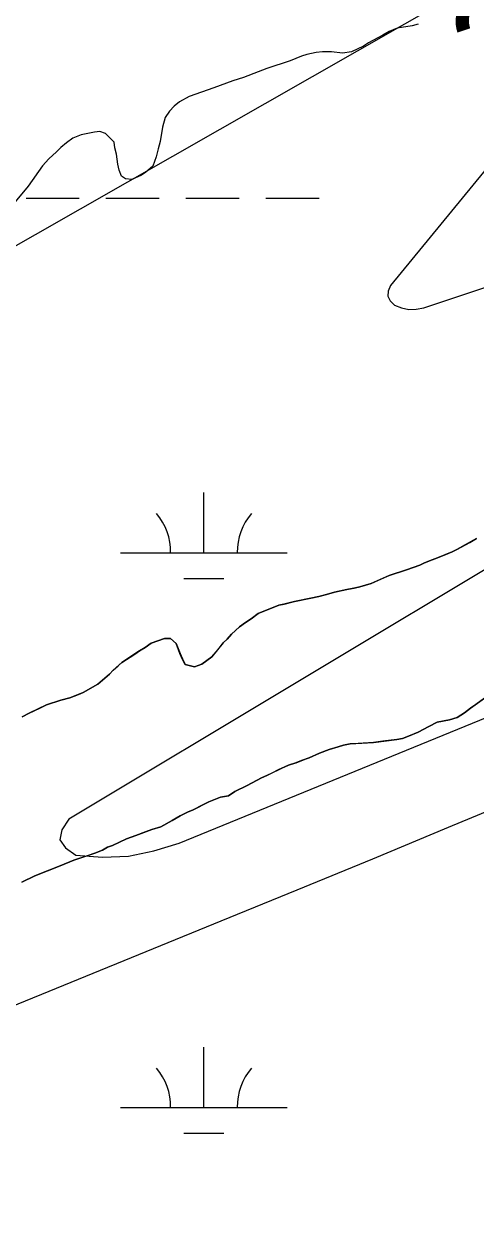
# Model space of a CAD drawing. Extents: x 3177185 to 3215018, y 812988 to 838321.
# Drawn here: x 3200651 to 3200923, y 827913 to 828636 of the extents above; entities that cross this region are included whole.
import ezdxf

# ---------------------------------------------------------------- set-up
doc = ezdxf.new("R2010")
doc.units = 0
for name, color, linetype in [('V-RIVR-RANG', 7, 'Continuous'), ('V-SITE-VEGE', 7, 'Continuous'), ('V-TOPO-MINR', 7, 'Continuous'), ('V-TOPO-SHOR', 7, 'Continuous'), ('V-WETL-SWMP', 7, 'Continuous')]:
    doc.layers.add(name, color=color, linetype=linetype)

msp = doc.modelspace()

# ---------------------------------------------------------------- linework, layer by layer
at = {"layer": 'V-SITE-VEGE'}
for points in [[(3200923.2, 828327.23), (3200911.44, 828320.76), (3200908.58, 828319.35), (3200899.7, 828315.71), (3200896.55, 828314.59), (3200891.97, 828312.63), (3200889.1, 828311.22), (3200881.09, 828308.43), (3200870.78, 828305.09), (3200859.9, 828300.32), (3200853.03, 828298.37), (3200849.6, 828297.54), (3200845.31, 828296.72), (3200837.88, 828295.06), (3200833.01, 828293.67), (3200828.44, 828292.57), (3200823.58, 828291.46), (3200813.85, 828289.54), (3200807.56, 828287.87), (3200804.42, 828287.33), (3200792.1, 828282.28), (3200787.8, 828279.18), (3200784.35, 828276.92), (3200780.91, 828274.38), (3200776.02, 828269.84), (3200773.43, 828267.01), (3200771.12, 828264.74), (3200764.21, 828256.23), (3200758.19, 828252), (3200753.89, 828250.32), (3200748.19, 828251.79), (3200746.5, 828255.23), (3200745.1, 828258.38), (3200742.86, 828264.39), (3200739.46, 828267.27), (3200735.75, 828267.3), (3200727.73, 828264.51), (3200724.29, 828261.96), (3200720.85, 828259.99), (3200710.23, 828252.94), (3200705.06, 828248.41), (3200702.75, 828245.86), (3200695.85, 828239.92), (3200686.97, 828234.84), (3200678.95, 828231.77), (3200673.51, 828230.38), (3200664.93, 828227.59), (3200654.61, 828222.54), (3200650.31, 828220.28)], [(3200774.23, 828172.99), (3200777.96, 828175.53), (3200785.41, 828179.18), (3200794.01, 828183.68), (3200797.16, 828185.08), (3200804.04, 828188.46), (3200810.34, 828191.27), (3200814.63, 828192.66), (3200818.07, 828194.06), (3200822.65, 828195.74), (3200828.95, 828198.54), (3200834.68, 828200.78), (3200840.11, 828202.45), (3200843.26, 828203.29), (3200847.26, 828204.11), (3200861.26, 828204.86), (3200875.26, 828206.75), (3200878.69, 828207.3), (3200882.41, 828208.7), (3200888.14, 828211.22), (3200894.45, 828214.6), (3200899.6, 828217.13), (3200907.04, 828218.5), (3200911.62, 828219.89), (3200915.92, 828222.71), (3200919.65, 828225.54), (3200927.98, 828231.47)], [(3200650.21, 828121.13), (3200657.95, 828125.06), (3200673.13, 828130.94), (3200681.43, 828134.31), (3200694.03, 828138.49), (3200698.61, 828140.45), (3200701.48, 828142.15), (3200704.63, 828143.26), (3200712.93, 828147.19), (3200718.66, 828149.15), (3200728.11, 828152.79), (3200733.54, 828154.46), (3200740.43, 828158.11), (3200745.3, 828160.93), (3200749.6, 828163.18), (3200753.04, 828164.58), (3200762.49, 828169.36), (3200769.37, 828172.17), (3200774.23, 828172.99)]]:
    msp.add_lwpolyline(points, dxfattribs=at)
at = {"layer": 'V-TOPO-MINR'}
for points in [[(3201463.96, 828838.97), (3201385.07, 828817.53), (3201052.67, 828721.21), (3201029.33, 828713.54), (3201006.44, 828704.8), (3200984.22, 828694.47), (3200962.46, 828683.06), (3200436.11, 828383.1), (3200350.56, 828331.43), (3200266.93, 828276.97), (3200186.17, 828218.34), (3200107.33, 828156.93)], [(3201018.05, 828657.62), (3200871.55, 828479.06), (3200870.17, 828475.69), (3200869.93, 828472.55), (3200871.36, 828469.75), (3200873.93, 828467.17), (3200878.21, 828465.55), (3200882.54, 828464.64), (3200886.97, 828464.81), (3200891.45, 828465.7), (3201041.47, 828515.55), (3201062.68, 828523.17), (3201083.61, 828531.46), (3201104.12, 828540.73), (3201124.35, 828550.68), (3201289.78, 828636.99)], [(3201703.01, 828606.11), (3201171.68, 828442.1), (3201150.74, 828434.8), (3201130.24, 828426.53), (3201110.38, 828416.8), (3201090.96, 828406.1), (3200678.42, 828158.94), (3200674.17, 828152.5), (3200672.95, 828146.66)], [(3200672.95, 828146.66), (3200676.28, 828141.71), (3200682.64, 828137.35), (3200698.49, 828136.22), (3200714.14, 828136.79), (3200729.49, 828139.88), (3200744.64, 828144.65), (3201109.08, 828293.44), (3201143.02, 828307.46), (3201176.87, 828321.66), (3201210.61, 828336.14), (3201244.27, 828350.81), (3201710.61, 828556.31)], [(3200044.49, 827952.99), (3200195.38, 827912.63), (3200293.36, 827929.57), (3200348.25, 827940.91), (3200402.47, 827954.57), (3200455.69, 827971.72), (3200508.24, 827991.19), (3200769.92, 828097.91), (3200815.44, 828116.54), (3200860.92, 828135.25), (3200906.36, 828154.07), (3200951.76, 828172.96), (3200964.26, 828178.18), (3201003.66, 828193.76), (3201043.4, 828208.34), (3201083.67, 828221.4), (3201124.29, 828233.45), (3201152.78, 828241.32), (3201179.43, 828248.6), (3201206.11, 828255.77), (3201232.84, 828262.78), (3201259.59, 828269.68), (3201546.43, 828342.75)]]:
    msp.add_lwpolyline(points, dxfattribs=at)
at = {"layer": 'V-TOPO-SHOR'}
for points in [[(3200720.85, 828259.99), (3200724.29, 828261.96), (3200727.73, 828264.51), (3200731.74, 828265.9), (3200735.75, 828267.3), (3200739.46, 828267.27), (3200742.86, 828264.39), (3200745.1, 828258.38), (3200746.5, 828255.23), (3200748.19, 828251.79), (3200753.89, 828250.32), (3200758.18, 828252), (3200764.21, 828256.23), (3200767.96, 828260.77), (3200771.13, 828264.74), (3200773.43, 828267.01), (3200776.02, 828269.84), (3200780.91, 828274.37), (3200784.35, 828276.92), (3200787.8, 828279.17), (3200792.1, 828282.28), (3200798.12, 828284.8), (3200804.42, 828287.33), (3200807.56, 828287.87), (3200813.85, 828289.54), (3200823.58, 828291.46), (3200828.44, 828292.56), (3200833.01, 828293.67), (3200837.88, 828295.06), (3200845.31, 828296.72), (3200849.6, 828297.54), (3200853.03, 828298.37), (3200859.9, 828300.32), (3200866.2, 828303.12), (3200870.78, 828305.09), (3200881.09, 828308.43), (3200885.09, 828309.83), (3200889.1, 828311.22), (3200891.97, 828312.63), (3200896.55, 828314.59), (3200899.7, 828315.71), (3200903.71, 828317.39), (3200908.58, 828319.35), (3200911.44, 828320.76), (3200919.18, 828324.98), (3200923.2, 828327.23)], [(3200650.31, 828220.28), (3200654.61, 828222.54), (3200660.92, 828225.62), (3200664.93, 828227.59), (3200673.51, 828230.38), (3200678.95, 828231.77), (3200684.1, 828233.72), (3200686.97, 828234.84), (3200695.85, 828239.92), (3200702.75, 828245.86), (3200705.06, 828248.41), (3200707.93, 828250.96), (3200710.23, 828252.94), (3200717.98, 828258.02), (3200720.85, 828259.99)], [(3200927.98, 828231.47), (3200922.81, 828227.79), (3200919.65, 828225.54), (3200915.92, 828222.71), (3200911.62, 828219.89), (3200907.04, 828218.5), (3200899.6, 828217.13), (3200894.45, 828214.6), (3200888.14, 828211.22), (3200882.41, 828208.7), (3200878.69, 828207.3), (3200875.26, 828206.75), (3200866.97, 828205.67), (3200861.26, 828204.86), (3200856.69, 828204.61), (3200852.12, 828204.36), (3200847.26, 828204.11), (3200843.26, 828203.29), (3200840.11, 828202.45), (3200834.68, 828200.78), (3200828.95, 828198.54), (3200822.65, 828195.74), (3200818.07, 828194.06), (3200814.63, 828192.66), (3200810.34, 828191.26), (3200804.04, 828188.46), (3200800.6, 828186.77), (3200797.16, 828185.08), (3200794.01, 828183.68), (3200785.41, 828179.18), (3200777.96, 828175.53), (3200774.23, 828172.99), (3200769.37, 828172.17), (3200762.49, 828169.36), (3200758.48, 828167.4), (3200753.04, 828164.58), (3200749.6, 828163.18), (3200745.3, 828160.93), (3200740.43, 828158.11), (3200733.54, 828154.46), (3200728.11, 828152.79), (3200724.39, 828151.39), (3200718.66, 828149.15), (3200712.93, 828147.19), (3200704.63, 828143.26), (3200701.48, 828142.15), (3200698.61, 828140.45), (3200694.03, 828138.49), (3200690.02, 828137.09), (3200681.43, 828134.31), (3200673.13, 828130.94), (3200666.54, 828128.43), (3200657.95, 828125.06), (3200650.21, 828121.13)]]:
    msp.add_lwpolyline(points, dxfattribs=at)
at = {"layer": 'V-WETL-SWMP'}
for p, q in [((3200888.18, 828635.81), (3200884.46, 828634.7)), ((3200867.01, 828629.13), (3200858.41, 828624.62)), ((3200870.73, 828631.38), (3200867.01, 828629.13)), ((3200875.6, 828633.34), (3200870.73, 828631.38)), ((3200884.46, 828634.7), (3200875.6, 828633.34)), ((3200855.25, 828622.65), (3200848.09, 828619.28)), ((3200858.41, 828624.62), (3200855.25, 828622.65)), ((3200811.22, 828613.85), (3200797.2, 828609.11)), ((3200818.09, 828616.66), (3200811.22, 828613.85)), ((3200821.24, 828617.49), (3200818.09, 828616.66)), ((3200826.96, 828618.87), (3200821.24, 828617.49)), ((3200830.67, 828619.13), (3200826.96, 828618.87)), ((3200836.1, 828619.09), (3200830.67, 828619.13)), ((3200842.66, 828618.46), (3200836.1, 828619.09)), ((3200848.09, 828619.28), (3200842.66, 828618.46)), ((3200792.04, 828607.15), (3200783.17, 828603.79)), ((3200797.2, 828609.11), (3200792.04, 828607.15)), ((3200776.87, 828601.84), (3200765.42, 828597.65)), ((3200783.17, 828603.79), (3200776.87, 828601.84)), ((3200750.53, 828592.34), (3200744.8, 828589.24)), ((3200765.42, 828597.65), (3200750.53, 828592.34)), ((3200741.64, 828586.7), (3200738.76, 828583.58)), ((3200744.8, 828589.24), (3200741.64, 828586.7)), ((3200736.16, 828579.89), (3200734.69, 828573.91)), ((3200738.76, 828583.58), (3200736.16, 828579.89)), ((3200693.85, 828571.08), (3200685.84, 828569.43)), ((3200696.99, 828571.34), (3200693.85, 828571.08)), ((3200700.4, 828570.17), (3200696.99, 828571.34)), ((3200734.69, 828573.91), (3200733.2, 828565.35)), ((3200676.95, 828564.64), (3200673.51, 828561.81)), ((3200680.69, 828567.47), (3200676.95, 828564.64)), ((3200685.84, 828569.43), (3200680.69, 828567.47)), ((3200705.5, 828564.99), (3200700.4, 828570.17)), ((3200706.05, 828561.56), (3200705.5, 828564.99)), ((3200733.2, 828565.35), (3200732.02, 828561.08)), ((3200670.92, 828559.27), (3200666.32, 828555.02)), ((3200673.51, 828561.81), (3200670.92, 828559.27)), ((3200706.88, 828557.85), (3200706.05, 828561.56)), ((3200707.69, 828551.85), (3200706.88, 828557.85)), ((3200730.84, 828556.24), (3200728.8, 828550.54)), ((3200732.02, 828561.08), (3200730.84, 828556.24)), ((3200662.57, 828550.77), (3200653.91, 828538.56)), ((3200666.32, 828555.02), (3200662.57, 828550.77)), ((3200708.51, 828548.13), (3200707.69, 828551.85)), ((3200728.8, 828550.54), (3200724.49, 828546.86)), ((3200709.91, 828544.69), (3200708.51, 828548.13)), ((3200712.47, 828542.96), (3200709.91, 828544.69)), ((3200716.18, 828542.65), (3200712.47, 828542.96)), ((3200721.91, 828545.17), (3200716.18, 828542.65)), ((3200724.49, 828546.86), (3200721.91, 828545.17)), ((3200653.91, 828538.56), (3200646.13, 828529.2)), ((3200652.63, 828531.41), (3200684.63, 828531.41)), ((3200700.63, 828531.41), (3200732.63, 828531.41)), ((3200748.63, 828531.41), (3200780.63, 828531.41)), ((3200796.63, 828531.41), (3200828.63, 828531.41)), ((3200759.47, 828318.8), (3200759.47, 828354.8)), ((3200911.45, 828320.75), (3200919.19, 828324.98)), ((3200919.19, 828324.98), (3200923.2, 828327.23)), ((3200709.47, 828318.8), (3200809.47, 828318.8)), ((3200899.71, 828315.7), (3200903.71, 828317.39)), ((3200903.71, 828317.39), (3200908.58, 828319.35)), ((3200908.58, 828319.35), (3200911.45, 828320.75)), ((3200881.09, 828308.43), (3200889.11, 828311.22)), ((3200889.11, 828311.22), (3200891.97, 828312.62)), ((3200891.97, 828312.62), (3200896.56, 828314.59)), ((3200896.56, 828314.59), (3200899.71, 828315.7)), ((3200747.47, 828303.37), (3200771.47, 828303.37)), ((3200859.91, 828300.31), (3200866.21, 828303.12)), ((3200866.21, 828303.12), (3200870.79, 828305.08)), ((3200870.79, 828305.08), (3200881.09, 828308.43)), ((3200837.88, 828295.06), (3200845.32, 828296.71)), ((3200845.32, 828296.71), (3200849.61, 828297.53)), ((3200849.61, 828297.53), (3200853.04, 828298.36)), ((3200853.04, 828298.36), (3200859.91, 828300.31)), ((3200807.57, 828287.87), (3200813.86, 828289.53)), ((3200813.86, 828289.53), (3200823.58, 828291.45)), ((3200823.58, 828291.45), (3200828.44, 828292.56)), ((3200828.44, 828292.56), (3200833.02, 828293.67)), ((3200833.02, 828293.67), (3200837.88, 828295.06)), ((3200787.8, 828279.17), (3200792.11, 828282.28)), ((3200792.11, 828282.28), (3200798.12, 828284.8)), ((3200798.12, 828284.8), (3200804.42, 828287.32)), ((3200804.42, 828287.32), (3200807.57, 828287.87)), ((3200776.03, 828269.84), (3200780.91, 828274.37)), ((3200780.91, 828274.37), (3200784.36, 828276.91)), ((3200784.36, 828276.91), (3200787.8, 828279.17)), ((3200727.74, 828264.5), (3200735.75, 828267.29)), ((3200735.75, 828267.29), (3200739.46, 828267.27)), ((3200739.46, 828267.27), (3200742.87, 828264.38)), ((3200771.13, 828264.74), (3200773.43, 828267)), ((3200773.43, 828267), (3200776.03, 828269.84)), ((3200717.98, 828258.01), (3200720.85, 828259.99)), ((3200720.85, 828259.99), (3200724.29, 828261.96)), ((3200724.29, 828261.96), (3200727.74, 828264.5)), ((3200742.87, 828264.38), (3200745.11, 828258.37)), ((3200764.22, 828256.23), (3200767.96, 828260.77)), ((3200767.96, 828260.77), (3200771.13, 828264.74)), ((3200707.94, 828250.95), (3200710.24, 828252.93)), ((3200710.24, 828252.93), (3200717.98, 828258.01)), ((3200745.11, 828258.37), (3200746.51, 828255.22)), ((3200746.51, 828255.22), (3200748.2, 828251.78)), ((3200758.19, 828251.99), (3200764.22, 828256.23)), ((3200695.86, 828239.91), (3200702.76, 828245.85)), ((3200702.76, 828245.85), (3200705.06, 828248.4)), ((3200705.06, 828248.4), (3200707.94, 828250.95)), ((3200748.2, 828251.78), (3200753.89, 828250.31)), ((3200753.89, 828250.31), (3200758.19, 828251.99)), ((3200686.97, 828234.84), (3200695.86, 828239.91)), ((3200664.93, 828227.59), (3200673.52, 828230.38)), ((3200673.52, 828230.38), (3200678.96, 828231.76)), ((3200678.96, 828231.76), (3200684.11, 828233.72)), ((3200684.11, 828233.72), (3200686.97, 828234.84)), ((3200927.98, 828231.46), (3200922.82, 828227.79)), ((3200654.62, 828222.53), (3200664.93, 828227.59)), ((3200919.66, 828225.53), (3200915.93, 828222.71)), ((3200922.82, 828227.79), (3200919.66, 828225.53)), ((3200650.32, 828220.28), (3200654.62, 828222.53)), ((3200899.61, 828217.12), (3200894.45, 828214.59)), ((3200907.04, 828218.49), (3200899.61, 828217.12)), ((3200911.62, 828219.88), (3200907.04, 828218.49)), ((3200915.93, 828222.71), (3200911.62, 828219.88)), ((3200882.42, 828208.69), (3200878.7, 828207.29)), ((3200888.15, 828211.21), (3200882.42, 828208.69)), ((3200894.45, 828214.59), (3200888.15, 828211.21)), ((3200840.12, 828202.45), (3200834.68, 828200.78)), ((3200843.27, 828203.28), (3200840.12, 828202.45)), ((3200847.27, 828204.11), (3200843.27, 828203.28)), ((3200852.12, 828204.35), (3200847.27, 828204.11)), ((3200861.26, 828204.85), (3200852.12, 828204.35)), ((3200866.98, 828205.67), (3200861.26, 828204.85)), ((3200875.27, 828206.75), (3200866.98, 828205.67)), ((3200878.7, 828207.29), (3200875.27, 828206.75)), ((3200822.65, 828195.73), (3200818.07, 828194.05)), ((3200828.96, 828198.54), (3200822.65, 828195.73)), ((3200834.68, 828200.78), (3200828.96, 828198.54)), ((3200804.04, 828188.45), (3200797.16, 828185.08)), ((3200810.34, 828191.26), (3200804.04, 828188.45)), ((3200814.64, 828192.65), (3200810.34, 828191.26)), ((3200818.07, 828194.05), (3200814.64, 828192.65)), ((3200794.01, 828183.68), (3200785.41, 828179.18)), ((3200797.16, 828185.08), (3200794.01, 828183.68)), ((3200774.23, 828172.98), (3200769.37, 828172.16)), ((3200777.96, 828175.52), (3200774.23, 828172.98)), ((3200785.41, 828179.18), (3200777.96, 828175.52)), ((3200758.49, 828167.39), (3200753.04, 828164.58)), ((3200762.5, 828169.36), (3200758.49, 828167.39)), ((3200769.37, 828172.16), (3200762.5, 828169.36)), ((3200740.43, 828158.11), (3200733.55, 828154.45)), ((3200745.31, 828160.93), (3200740.43, 828158.11)), ((3200749.61, 828163.18), (3200745.31, 828160.93)), ((3200753.04, 828164.58), (3200749.61, 828163.18)), ((3200724.39, 828151.38), (3200718.67, 828149.14)), ((3200728.12, 828152.78), (3200724.39, 828151.38)), ((3200733.55, 828154.45), (3200728.12, 828152.78)), ((3200712.94, 828147.19), (3200704.63, 828143.26)), ((3200718.67, 828149.14), (3200712.94, 828147.19)), ((3200690.03, 828137.09), (3200681.44, 828134.3)), ((3200694.03, 828138.48), (3200690.03, 828137.09)), ((3200698.62, 828140.45), (3200694.03, 828138.48)), ((3200701.48, 828142.14), (3200698.62, 828140.45)), ((3200704.63, 828143.26), (3200701.48, 828142.14)), ((3200673.14, 828130.94), (3200666.55, 828128.42)), ((3200681.44, 828134.3), (3200673.14, 828130.94)), ((3200657.96, 828125.06), (3200650.22, 828121.12)), ((3200666.55, 828128.42), (3200657.96, 828125.06)), ((3200759.47, 827986.13), (3200759.47, 828022.13)), ((3200709.47, 827986.13), (3200809.47, 827986.13)), ((3200747.47, 827970.7), (3200771.47, 827970.7))]:
    msp.add_line(p, q, dxfattribs=at)
for centre, start, end in [((3200704.23, 828319.28), 359.22818, 40.77184), ((3200814.72, 828319.28), 139.22818, 180.77184), ((3200704.23, 827986.6), 359.22818, 40.77184), ((3200814.72, 827986.6), 139.22818, 180.77184)]:
    msp.add_arc(centre, 35.25, start, end, dxfattribs=at)

# ---------------------------------------------------------------- texts
at = {"layer": 'V-RIVR-RANG'}
msp.add_text('24.0', height=67, rotation=23.82833, dxfattribs=at).set_placement((3200927.64, 828582.65))

doc.saveas('drawing.dxf')
